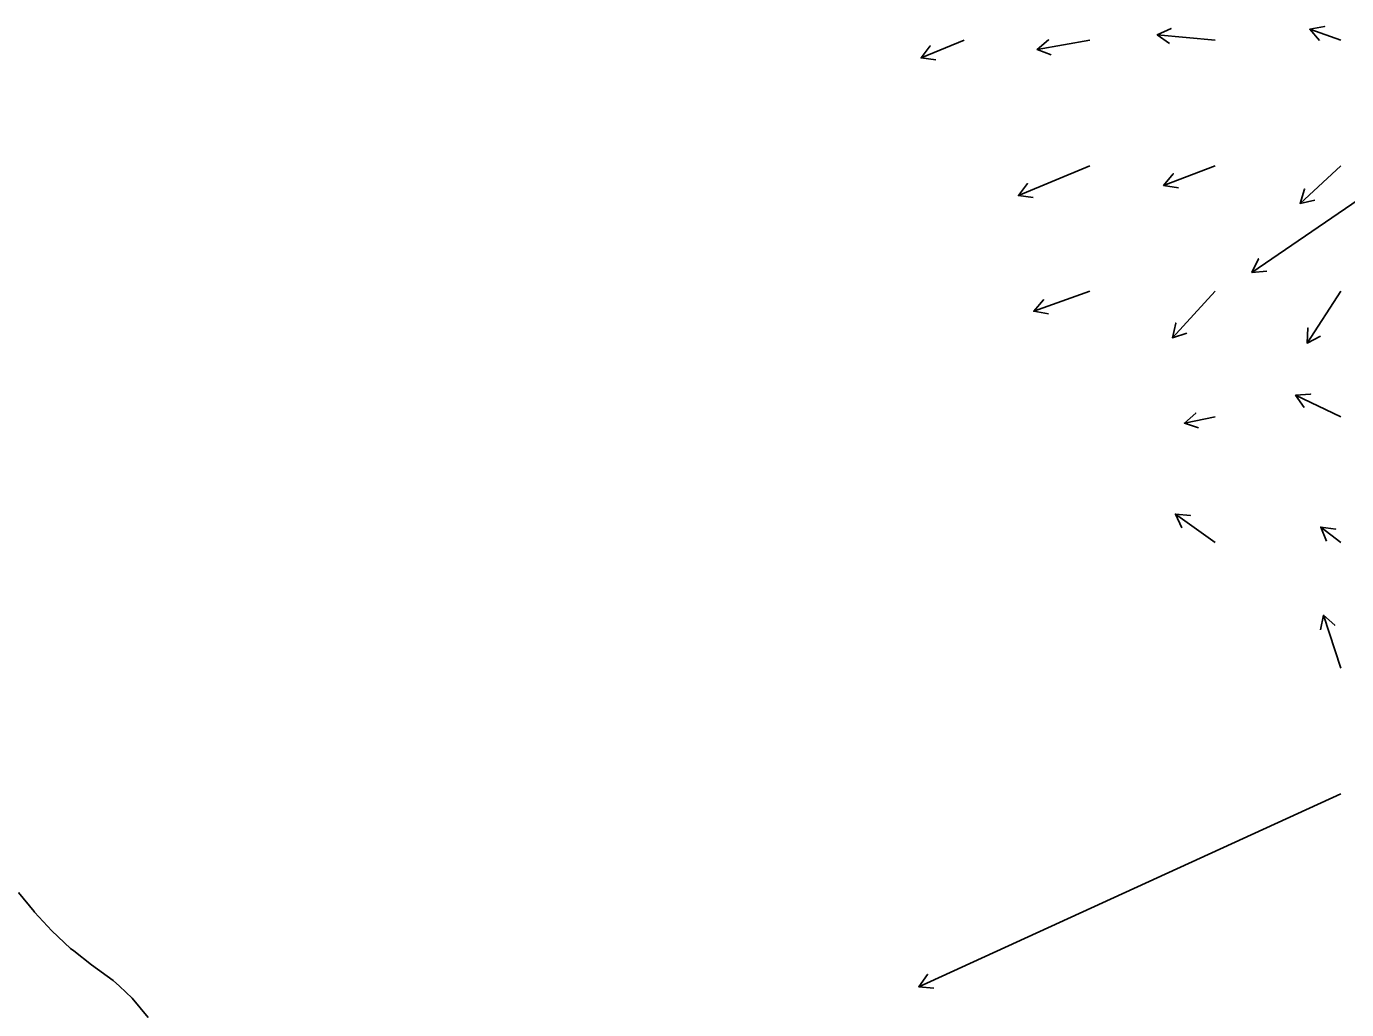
# Model space of a CAD drawing. Extents: x 954385 to 988206, y 1868364 to 1924553.
# Drawn here: x 956634 to 957159, y 1920383 to 1920774 of the extents above; entities that cross this region are included whole.
import ezdxf

# ---------------------------------------------------------------- set-up
doc = ezdxf.new("R2010")
doc.units = 0
doc.layers.add('24', color=7, linetype='Continuous')
doc.layers.add('26', color=7, linetype='Continuous')

msp = doc.modelspace()

# ---------------------------------------------------------------- linework, layer by layer
at = {"layer": '24'}
msp.add_lwpolyline([(956630.48, 1920429.59), (956636.6, 1920422.02), (956636.79, 1920421.79), (956643.7, 1920414.38), (956651.16, 1920407.32), (956652.47, 1920406.4), (956659.5, 1920400.82), (956668.14, 1920394.53), (956670.62, 1920392.24), (956675.71, 1920387.55), (956682.06, 1920379.81)], dxfattribs=at)
at = {"layer": '26'}
for points in [[(957107.13, 1920768.93), (957084.03, 1920771.09), (957089.48, 1920773.59), (957084.03, 1920771.09), (957088.93, 1920767.62)], [(957157.13, 1920768.93), (957144.75, 1920773.28), (957150.65, 1920774.39), (957144.75, 1920773.28), (957148.66, 1920768.73)], [(957007.13, 1920768.93), (956989.92, 1920761.84), (956993.59, 1920766.6), (956989.92, 1920761.84), (956995.87, 1920761.05)], [(957057.13, 1920768.93), (957036.14, 1920765.14), (957040.72, 1920769.02), (957036.14, 1920765.14), (957041.79, 1920763.11)], [(957257.13, 1920768.93), (957121.72, 1920676.45), (957124.32, 1920681.86), (957121.72, 1920676.45), (957127.7, 1920676.9)], [(957057.13, 1920718.93), (957028.69, 1920707.01), (957032.32, 1920711.79), (957028.69, 1920707.01), (957034.64, 1920706.25)], [(957107.13, 1920718.93), (957086.55, 1920711.11), (957090.34, 1920715.76), (957086.55, 1920711.11), (957092.47, 1920710.15)], [(957157.13, 1920718.93), (957140.9, 1920703.9), (957142.67, 1920709.63), (957140.9, 1920703.9), (957146.75, 1920705.23)], [(957057.13, 1920668.93), (957034.8, 1920661.02), (957038.7, 1920665.58), (957034.8, 1920661.02), (957040.7, 1920659.93)], [(957107.13, 1920668.93), (957090.05, 1920650.44), (957091.38, 1920656.29), (957090.05, 1920650.44), (957095.78, 1920652.22)], [(957157.13, 1920668.93), (957143.65, 1920648.35), (957143.99, 1920654.34), (957143.65, 1920648.35), (957149.01, 1920651.05)], [(957157.13, 1920618.93), (957139.1, 1920627.57), (957145.09, 1920628.03), (957139.1, 1920627.57), (957142.49, 1920622.61)], [(957107.13, 1920618.93), (957094.81, 1920616.46), (957099.32, 1920620.42), (957094.81, 1920616.46), (957100.49, 1920614.54)], [(957107.13, 1920568.93), (957091.23, 1920580.22), (957097.2, 1920579.66), (957091.23, 1920580.22), (957093.73, 1920574.77)], [(957157.13, 1920568.93), (957149.15, 1920575.04), (957155.1, 1920574.26), (957149.15, 1920575.04), (957151.45, 1920569.5)], [(957157.13, 1920518.93), (957150.21, 1920539.99), (957154.68, 1920535.99), (957150.21, 1920539.99), (957148.98, 1920534.12)], [(957157.13, 1920468.93), (956989.03, 1920392.08), (956992.51, 1920396.97), (956989.03, 1920392.08), (956995, 1920391.51)]]:
    msp.add_lwpolyline(points, dxfattribs=at)

doc.saveas('drawing.dxf')
